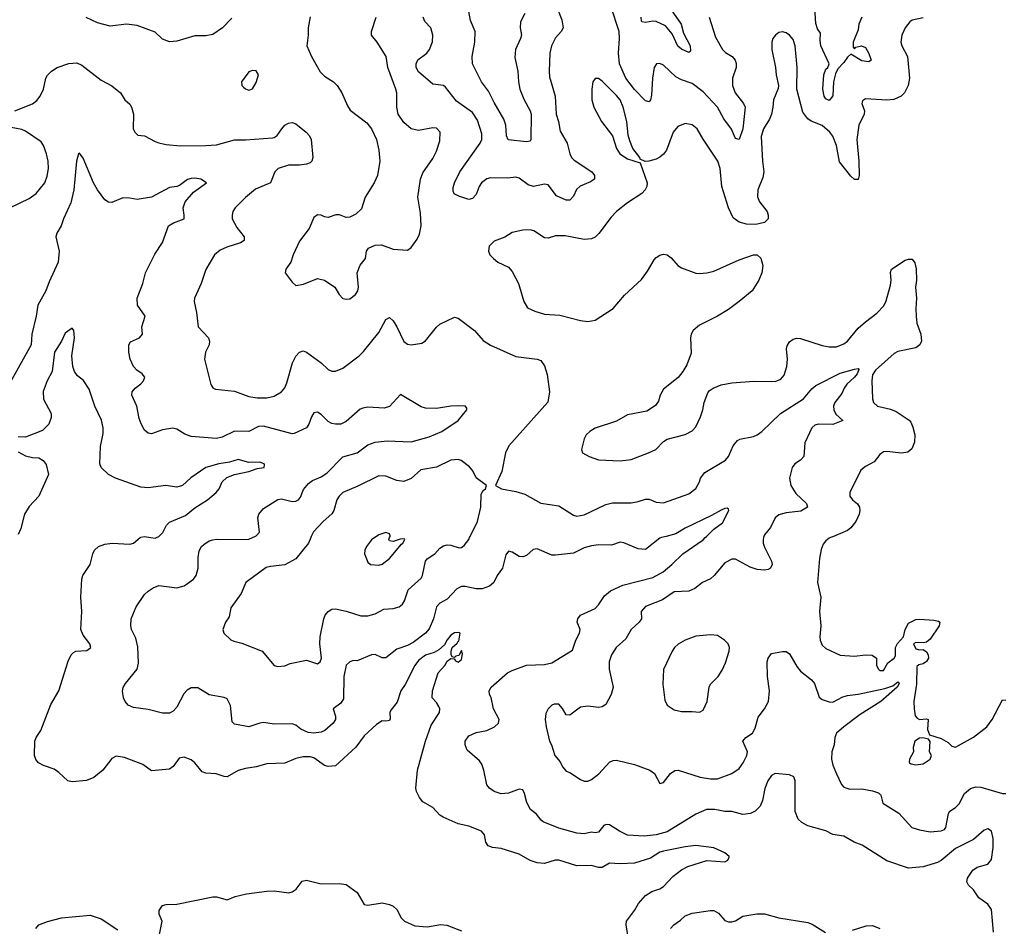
# Model space of a CAD drawing. Header units: inches. Extents: x 2001573 to 2220545, y 644482 to 846830.
# Tile 298 of 656: x 2032898 to 2038361, y 743322 to 748355. Entities that reach past the tile are written whole.
import ezdxf

# ---------------------------------------------------------------- set-up
doc = ezdxf.new("R2010")
doc.units = ezdxf.units.IN
doc.header["$MEASUREMENT"] = 0
doc.layers.add('C0734', color=7, linetype='Continuous')

msp = doc.modelspace()

# ---------------------------------------------------------------- linework, layer by layer
at = {"layer": 'C0734', "color": 5}
for points, elevation in [([(2035861.8, 748470), (2035905.9, 748354.2), (2035914, 748310), (2035902.4, 748290), (2035870, 748254), (2035848, 748210), (2035840.2, 748170), (2035835, 748070), (2035837.8, 748037.8), (2035869.4, 747930), (2035874.3, 747830), (2035887.6, 747790), (2035897.2, 747737.2), (2035934.7, 747670), (2035950.2, 747610), (2035960.2, 747590), (2035975.3, 747575.3), (2036072.9, 747510), (2036087.6, 747490), (2036087, 747470), (2036064.8, 747455.2), (2036008.2, 747431.8), (2035988.2, 747411.8), (2035970, 747376.3), (2035950, 747353.5), (2035930, 747353.8), (2035877.3, 747377.3), (2035830, 747438.2), (2035810, 747442.5), (2035748.3, 747428.3), (2035718.7, 747438.7), (2035670, 747476.2), (2035650, 747481.6), (2035603.7, 747476.3), (2035510, 747477), (2035490, 747471.3), (2035461.1, 747450), (2035447.8, 747430), (2035430, 747384.2), (2035410, 747361.7), (2035390, 747357.2), (2035334.8, 747374.8), (2035309, 747389), (2035302.7, 747402.7), (2035303, 747423), (2035310.6, 747450), (2035340.5, 747510), (2035452.4, 747670), (2035461.2, 747690), (2035461.8, 747721.8), (2035437.9, 747797.9), (2035410, 747840.4), (2035322.2, 747902.2), (2035261.3, 747981.3), (2035249.7, 747989.7), (2035190, 747997.6), (2035110, 748065.3), (2035097.7, 748090), (2035098.2, 748110), (2035107.3, 748132.7), (2035156.9, 748170), (2035171.3, 748190), (2035188.5, 748231.5), (2035191.1, 748270), (2035179.7, 748310), (2035145.9, 748345.9), (2035136.8, 748370)], 360), ([(2035701.1, 748390), (2035676.8, 748343.2), (2035674.6, 748310), (2035681.6, 748270), (2035677.2, 748250), (2035648.5, 748190), (2035644.5, 748144.5), (2035661.7, 748070), (2035665, 748010), (2035673.1, 747970), (2035694.6, 747914.6), (2035731.1, 747850), (2035736.3, 747830), (2035733.4, 747690), (2035730, 747681.2), (2035710, 747678), (2035608.3, 747688.3), (2035598.7, 747710), (2035596, 747770), (2035583.4, 747803.4), (2035530, 747894.7), (2035498.9, 747958.8), (2035459.4, 748010), (2035410, 748109.6), (2035409, 748151), (2035423.2, 748230), (2035425.2, 748290), (2035399.9, 748350), (2035380.6, 748450)], 340), ([(2036723.6, 748370), (2036757.7, 748257.7), (2036796.9, 748190), (2036813.4, 748173.4), (2036851.5, 748150), (2036867.2, 748130), (2036872.7, 748112.7), (2036872.3, 748090), (2036852.1, 748030), (2036853.3, 747990), (2036868.4, 747950), (2036914.4, 747890), (2036923.2, 747870), (2036909.4, 747750), (2036890, 747689.5), (2036870, 747696.2), (2036846.7, 747746.7), (2036805.7, 747805.7), (2036769.1, 747870), (2036690, 747954.9), (2036630, 748001.2), (2036570, 748021.3), (2036538.9, 748038.9), (2036470, 748103.5), (2036450, 748112.6), (2036430.3, 748109.7), (2036417.4, 748090), (2036408.9, 748031.1), (2036403.8, 747936.2), (2036397.4, 747910), (2036390, 747898.4), (2036370, 747904), (2036310, 747966.8), (2036260.8, 748030), (2036226, 748110), (2036221.2, 748170), (2036226.8, 748250), (2036223.4, 748290), (2036177.6, 748430)], 360), ([(2036513.1, 748410), (2036568.6, 748330), (2036581, 748281), (2036618.6, 748210), (2036619.2, 748180.8), (2036610, 748172.3), (2036570, 748192.1), (2036550, 748208.9), (2036517.3, 748277.3), (2036481.6, 748321.6), (2036430, 748345.2), (2036410, 748347.7), (2036370, 748338.9), (2036350, 748342.9), (2036347.5, 748347.5), (2036346.8, 748370)], 340), ([(2037570.3, 748370), (2037554, 748330), (2037550, 748298), (2037522, 748230), (2037522, 748202), (2037530, 748194), (2037536.4, 748203.6), (2037569.3, 748210.7), (2037590, 748200.4), (2037610, 748167.3), (2037621.3, 748130), (2037610, 748120.5), (2037570, 748126.2), (2037510, 748164), (2037490, 748146.6), (2037470, 748117), (2037437.3, 748082.7), (2037424.7, 748055.3), (2037414, 748010), (2037410, 747933.2), (2037390, 747906.6), (2037370, 747915.1), (2037361.3, 747930), (2037354.3, 747970), (2037360.5, 748050), (2037370, 748081), (2037382, 748090), (2037389, 748110), (2037343.7, 748210), (2037338.6, 748241.4), (2037340.2, 748280.2), (2037324.9, 748304.9), (2037314.9, 748334.9), (2037307, 748450)], 360), ([(2034075.5, 748364.5), (2034023.6, 748310), (2033970, 748273.5), (2033930, 748266.4), (2033870, 748266), (2033770, 748235.3), (2033730, 748233.1), (2033690, 748247.7), (2033650, 748286.8), (2033550, 748322.2), (2033490, 748329.7), (2033399.7, 748319.7), (2033330, 748336.9), (2033267.4, 748367.4)], 360), ([(2034509.1, 748370.9), (2034498.4, 748310), (2034499.3, 748270), (2034490.8, 748210), (2034517.6, 748150), (2034564.9, 748065), (2034590, 748041.3), (2034639.3, 748010), (2034659.5, 747990), (2034685.3, 747950), (2034716.3, 747876.3), (2034732.4, 747852.4), (2034823.4, 747783.4), (2034850.2, 747750.2), (2034877, 747690), (2034890.4, 747630), (2034897.1, 747570), (2034883.8, 747490), (2034864.9, 747450), (2034815.3, 747370), (2034794.4, 747305.6), (2034763.8, 747276.2), (2034730, 747259.3), (2034710, 747258), (2034672, 747272), (2034652.2, 747272.2), (2034610, 747257.7), (2034590, 747260.5), (2034570, 747270.9), (2034550, 747271.9), (2034530, 747258), (2034503.4, 747196.6), (2034450, 747125.2), (2034414.6, 747050), (2034402.4, 747010), (2034374, 746970), (2034370.8, 746950), (2034410, 746897.3), (2034430, 746880.5), (2034472.2, 746887.8), (2034550, 746917.6), (2034590, 746908.5), (2034646, 746870), (2034670.5, 746830), (2034690, 746807.7), (2034710, 746803), (2034730, 746806.4), (2034760.7, 746830), (2034774.8, 746850), (2034777.3, 746870), (2034769.7, 746950.3), (2034787.1, 746992.9), (2034817.6, 747030), (2034822, 747070), (2034833.6, 747086.4), (2034870, 747103), (2034905.2, 747105.2), (2034970, 747080.5), (2035050, 747076), (2035070, 747091), (2035103.3, 747136.7), (2035115.6, 747164.4), (2035126, 747210), (2035121.7, 747281.7), (2035106.6, 747370), (2035121.6, 747470), (2035134.3, 747505.7), (2035190, 747584), (2035210, 747626), (2035230, 747682), (2035231.5, 747730), (2035210, 747753), (2035190, 747754.3), (2035110, 747740.5), (2035070, 747749.6), (2035030, 747783.6), (2034998, 747830), (2034989.7, 747870), (2034989.7, 747950), (2034985.7, 747970), (2034941, 748090), (2034931.5, 748150), (2034882, 748230), (2034849.4, 748270), (2034849.6, 748290), (2034876.3, 748370)], 380), ([(2037910, 748365), (2037850, 748352.1), (2037836.4, 748343.6), (2037810.2, 748309.8), (2037791.6, 748270), (2037786, 748230), (2037791.7, 748210), (2037824.5, 748150), (2037834.2, 748030), (2037828.4, 747990), (2037807.2, 747950), (2037789.2, 747930), (2037748.6, 747911.4), (2037710, 747908.5), (2037590, 747916), (2037574.4, 747905.6), (2037570.7, 747890), (2037584.4, 747850), (2037583.2, 747830), (2037552.9, 747770), (2037543.5, 747690), (2037554.1, 747570), (2037555.6, 747490), (2037550, 747468.2), (2037530, 747468.7), (2037510, 747487), (2037447, 747567), (2037430, 747656.3), (2037410, 747708.5), (2037393.7, 747730), (2037350, 747768), (2037290, 747792.5), (2037270, 747805.3), (2037242.3, 747842.3), (2037209.6, 747970), (2037211.8, 748090), (2037201.4, 748210), (2037190, 748244.5), (2037170, 748269.6), (2037150, 748283), (2037130, 748287.8), (2037110, 748283.6), (2037090.6, 748270), (2037076.4, 748250), (2037070.4, 748230), (2037070.3, 748189.6), (2037091.7, 748090), (2037094.9, 748050), (2037108.5, 747990), (2037106.9, 747973.1), (2037079.5, 747910), (2037077.4, 747870), (2037069.2, 747830), (2037057.5, 747802.5), (2037024.2, 747750), (2037012.4, 747707.6), (2037019.5, 747570), (2037027, 747510), (2037020.8, 747479.2), (2036994, 747410), (2036991.5, 747371.5), (2037003.5, 747343.5), (2037044.4, 747290), (2037050.4, 747270), (2037050.6, 747250), (2037030.8, 747230), (2036981.8, 747218.2), (2036930, 747219.8), (2036890, 747231.1), (2036855.8, 747255.8), (2036830.8, 747310), (2036794.4, 747430), (2036784.8, 747530), (2036770.8, 747570), (2036690, 747691.6), (2036656.8, 747750), (2036630, 747772.4), (2036590, 747778.3), (2036550, 747761.6), (2036523.6, 747730), (2036486.3, 747630), (2036470, 747608), (2036450, 747592.8), (2036430, 747580.5), (2036389.3, 747569.3), (2036368.7, 747568.7), (2036341.2, 747581.2), (2036339, 747590), (2036299.7, 747639.7), (2036283.1, 747683.1), (2036274.2, 747714.2), (2036266.2, 747790), (2036246.1, 747870), (2036230, 747909.7), (2036210, 747935), (2036130, 748013.3), (2036110, 748029.4), (2036090.7, 748029.3), (2036078, 748010), (2036072.7, 747970), (2036072.2, 747910), (2036082.6, 747870), (2036126.3, 747790), (2036186.7, 747710), (2036210, 747641), (2036228.2, 747610), (2036270, 747583), (2036339.8, 747559.8), (2036378.9, 747450), (2036376.9, 747430), (2036367.4, 747410), (2036350, 747389.7), (2036270, 747338.2), (2036208.7, 747290), (2036180.4, 747259.6), (2036112, 747168), (2036091.4, 747148.6), (2036070, 747138.4), (2036030, 747135.5), (2035924.4, 747155.6), (2035870, 747154.7), (2035830, 747142.9), (2035810, 747143.6), (2035750, 747183), (2035730, 747188.2), (2035690, 747186.6), (2035630, 747174), (2035590, 747147.3), (2035530, 747125.2), (2035502.5, 747097.5), (2035498.8, 747070), (2035507.3, 747050), (2035526.8, 747030), (2035551, 747010), (2035610, 746980.5), (2035630, 746957.3), (2035664.9, 746890), (2035694.9, 746790), (2035716.4, 746756.4), (2035756.7, 746736.7), (2035810, 746720.4), (2035895.1, 746715.1), (2036010, 746684.9), (2036050, 746679.5), (2036090, 746687.2), (2036190, 746752.2), (2036253.8, 746826.2), (2036347.5, 746912.5), (2036381.6, 746958.3), (2036418.3, 747021.7), (2036430, 747036), (2036450, 747048.9), (2036470, 747053.1), (2036490.2, 747050.2), (2036512.5, 747032.5), (2036550, 746990.4), (2036570, 746978.4), (2036650, 746948.7), (2036670, 746946), (2036710, 746949.1), (2036750, 746958.5), (2036890, 747022.4), (2036970, 747050.6), (2036990, 747050.7), (2037010, 747031), (2037020.4, 746990), (2037015.3, 746950), (2036998.4, 746910), (2036961.6, 746850), (2036890.4, 746790), (2036830, 746747.2), (2036770.2, 746709.8), (2036670, 746658.9), (2036634.4, 746630), (2036623.1, 746610), (2036619.5, 746590), (2036623.4, 746503.4), (2036600.2, 746439.8), (2036578.2, 746401.8), (2036551.8, 746368.2), (2036470, 746304), (2036450.8, 746270), (2036442.5, 746237.5), (2036425.8, 746214.2), (2036377.3, 746182.7), (2036270, 746162), (2036210, 746126), (2036090, 746087.6), (2036060.7, 746070), (2036040.7, 746050), (2036030, 746028), (2036014.8, 745970), (2036021, 745950), (2036058, 745930), (2036110, 745912.4), (2036230, 745906.3), (2036290, 745913.8), (2036386, 745950), (2036426.6, 745970), (2036470, 746013), (2036490, 746026.4), (2036590, 746051.8), (2036630, 746072.2), (2036650, 746095.5), (2036674.8, 746150), (2036688.2, 746190), (2036695.1, 746230), (2036715.8, 746284.2), (2036724.2, 746295.8), (2036745.2, 746310), (2036790, 746327.4), (2036850, 746339.6), (2036971, 746349), (2037090, 746346.3), (2037120.9, 746359.1), (2037138.7, 746381.3), (2037153.8, 746430), (2037157.4, 746470), (2037152, 746528), (2037155.3, 746544.7), (2037170, 746567.6), (2037190, 746582.3), (2037210, 746586.9), (2037230, 746585.4), (2037350, 746545.7), (2037390, 746538.3), (2037430, 746539.1), (2037470, 746555.3), (2037490, 746570.3), (2037550, 746642.8), (2037590, 746678.5), (2037654.3, 746725.7), (2037693.2, 746766.8), (2037705.8, 746794.2), (2037730, 746880.7), (2037732.7, 746910), (2037728.9, 746951.1), (2037734.7, 746970), (2037810, 747019.5), (2037830, 747026.4), (2037850, 747025.5), (2037865.2, 747005.3), (2037872.3, 746972.3), (2037873.5, 746910), (2037868.9, 746870), (2037874.6, 746810), (2037869.3, 746750), (2037871, 746710), (2037875.9, 746670), (2037898.6, 746610), (2037900.7, 746570), (2037892.3, 746550), (2037870, 746533.3), (2037770, 746512.8), (2037750, 746502.2), (2037646.7, 746410), (2037630, 746384.5), (2037625.5, 746350), (2037630.2, 746250), (2037635.6, 746230), (2037656.5, 746210), (2037730, 746193.5), (2037760.1, 746180.1), (2037832.3, 746132.3), (2037841.8, 746121.8), (2037854.1, 746094.1), (2037863.8, 746050), (2037862.3, 746010), (2037847.1, 745972.9), (2037825.8, 745954.2), (2037790.4, 745949.6), (2037710, 745958), (2037690, 745955.6), (2037670, 745940.9), (2037638.7, 745901.3), (2037590, 745875.6), (2037565.2, 745854.7), (2037503.8, 745730), (2037503.8, 745710), (2037518.4, 745690), (2037547, 745667), (2037557.8, 745650), (2037559.8, 745630), (2037555, 745610), (2037537, 745570), (2037510, 745534.5), (2037490, 745518.7), (2037413.1, 745486.5), (2037397.5, 745480), (2037390, 745476.9), (2037370, 745461.6), (2037356.3, 745443.7), (2037345.2, 745414.7), (2037335.9, 745364.1), (2037325.3, 745230), (2037342.3, 745150), (2037336.3, 745070), (2037343.5, 744990), (2037338, 744930), (2037339.3, 744910), (2037350, 744883.1), (2037370, 744865.3), (2037450, 744826.9), (2037530, 744821.7), (2037590, 744830.2), (2037628.2, 744828.2), (2037651, 744810), (2037651, 744770), (2037662.8, 744750), (2037670, 744742.8), (2037690, 744741.6), (2037714.5, 744785.5), (2037749.3, 744810), (2037756.9, 744823.1), (2037757.7, 744870), (2037768.3, 744891.7), (2037800.7, 744930), (2037810, 744970.7), (2037830, 745004.9), (2037870, 745024.6), (2037893, 745027), (2037970, 745022.2), (2037996, 745016), (2038003.7, 745010), (2037998.6, 744990), (2037950, 744916.5), (2037930, 744899.7), (2037910, 744895.1), (2037870, 744897.2), (2037858, 744890), (2037870, 744862.8), (2037890, 744857.3), (2037910, 744859.1), (2037930, 744846.4), (2037939.1, 744830), (2037940.9, 744810), (2037930, 744791.8), (2037910, 744779.6), (2037886.4, 744773.6), (2037875.9, 744764.1), (2037873.2, 744666.8), (2037858.5, 744570), (2037860.3, 744530), (2037866.7, 744490), (2037877.6, 744477.6), (2037890, 744470.5), (2037930, 744474), (2037938, 744470), (2037935.5, 744415.5), (2037945.4, 744385.4), (2038010, 744364.7), (2038050, 744342), (2038070, 744323), (2038090, 744316.4), (2038190, 744371.4), (2038263.1, 744430), (2038294.4, 744470), (2038350, 744579.1), (2038370, 744578)], 380), ([(2032870.7, 747849.3), (2032970, 747888.4), (2032993.5, 747906.5), (2033010.8, 747930), (2033029.8, 747970), (2033043.5, 748030), (2033052.2, 748047.8), (2033074, 748070), (2033106.6, 748090), (2033170, 748112.9), (2033215.3, 748115.3), (2033242.2, 748102.2), (2033350, 748020.4), (2033410, 747988.2), (2033458, 747950), (2033481.6, 747910), (2033510, 747885.5), (2033518.3, 747870), (2033528.8, 747830), (2033527, 747750), (2033536.3, 747730), (2033554.2, 747714.2), (2033591, 747710), (2033650, 747678.4), (2033670, 747672.2), (2033710, 747663.1), (2033790, 747655.3), (2033930, 747657.6), (2033990, 747660.8), (2034090, 747687.7), (2034150, 747687.9), (2034300, 747700), (2034310, 747701.3), (2034326.9, 747713.1), (2034352.6, 747750), (2034370, 747768.8), (2034390, 747781.3), (2034410, 747783.7), (2034430, 747777), (2034487, 747730), (2034505.3, 747710), (2034514.9, 747690), (2034524.4, 747590), (2034518.9, 747570), (2034510, 747561.1), (2034490, 747553.5), (2034450, 747546.8), (2034390, 747546.8), (2034332.7, 747530), (2034313.4, 747510), (2034290.2, 747449.8), (2034205.9, 747414.1), (2034150, 747368.3), (2034094.3, 747310), (2034080.9, 747290), (2034076, 747270), (2034077.4, 747250), (2034102, 747202), (2034143.7, 747150), (2034143.1, 747130), (2034123.7, 747116.3), (2034047.4, 747092.6), (2034010, 747076), (2033978.4, 747050), (2033931.4, 746968.6), (2033905.2, 746890), (2033868.8, 746810), (2033866.3, 746790), (2033879.7, 746730), (2033888.8, 746650), (2033944.9, 746590), (2033951.8, 746570), (2033948.9, 746550), (2033928.9, 746510), (2033923.1, 746470), (2033958.4, 746330), (2033970, 746310.7), (2033984.2, 746304.2), (2034090, 746293.6), (2034170, 746264.2), (2034215.5, 746255.5), (2034270, 746255.9), (2034310, 746265), (2034350, 746288.9), (2034368.2, 746311.8), (2034380.7, 746339.3), (2034410.8, 746450), (2034430, 746486.7), (2034450.9, 746509.1), (2034470, 746516.5), (2034490, 746508.8), (2034570, 746450.3), (2034610, 746413.4), (2034630, 746404), (2034650, 746403.6), (2034690, 746420.3), (2034781.6, 746490), (2034806.3, 746513.7), (2034890, 746618.7), (2034930, 746690.4), (2034950, 746701.3), (2034970, 746683.1), (2034991.4, 746650), (2035028.5, 746568.5), (2035050, 746553.7), (2035070, 746550.3), (2035130, 746558.7), (2035150, 746572.2), (2035210, 746648.5), (2035230, 746664.9), (2035310, 746703.8), (2035330, 746698.4), (2035421.6, 746630), (2035470, 746573.7), (2035510, 746547.6), (2035650, 746485.8), (2035770, 746471.3), (2035790, 746463.2), (2035810, 746433.1), (2035825.5, 746385.5), (2035837.7, 746290), (2035828.9, 746231.1), (2035611.3, 745988.7), (2035593.1, 745950), (2035573.8, 745846.2), (2035538, 745770), (2035572, 745750), (2035650, 745736.5), (2035701.2, 745721.2), (2035790, 745671.8), (2035890, 745656.5), (2035970, 745604.4), (2035990, 745599.5), (2036030, 745606), (2036150, 745663.6), (2036187.2, 745672.8), (2036290, 745672.9), (2036330, 745680.3), (2036370, 745694.3), (2036390, 745692.9), (2036430, 745677.3), (2036470, 745673.4), (2036610, 745723.2), (2036650, 745752.7), (2036669.7, 745790), (2036675.1, 745810), (2036698.9, 745841.1), (2036814.3, 745910), (2036830, 745930.4), (2036856.4, 745990), (2036881.4, 746018.6), (2036894.2, 746025.8), (2036970, 746041.5), (2036990, 746050.3), (2037016.3, 746070), (2037119.1, 746170), (2037247.1, 746250), (2037293.2, 746306.8), (2037315.9, 746324.1), (2037450, 746393.4), (2037530, 746415.8), (2037550, 746418), (2037553.1, 746413.1), (2037544.6, 746390), (2037528.9, 746370), (2037487.7, 746332.3), (2037471.5, 746310), (2037459.2, 746280.8), (2037420.6, 746230), (2037413.7, 746210), (2037415, 746190), (2037426.1, 746166.1), (2037464.9, 746130), (2037410, 746108.2), (2037327.3, 746110), (2037310, 746104.5), (2037292.7, 746090), (2037254.3, 746005.7), (2037248, 745930), (2037230.3, 745910), (2037198.9, 745890), (2037184, 745870), (2037169, 745810), (2037176, 745770), (2037204.4, 745724.4), (2037262.6, 745670), (2037268.2, 745650), (2037232.2, 745627.8), (2037150, 745618.5), (2037110, 745606.9), (2037090.3, 745590), (2037064.2, 745535.8), (2037030, 745495.1), (2037027.4, 745486.5), (2037025.3, 745480), (2037022.3, 745470), (2037023.2, 745450), (2037030, 745427.7), (2037068.7, 745350), (2037073.4, 745330), (2037063, 745310), (2037050, 745302.6), (2037030, 745299.2), (2036990, 745303.1), (2036950, 745316.8), (2036870, 745360.3), (2036850, 745360.3), (2036810, 745339.2), (2036751.3, 745270), (2036730, 745251.9), (2036686, 745230), (2036643.2, 745196.8), (2036610, 745183.5), (2036530, 745178.9), (2036464.7, 745135.3), (2036370, 745097.4), (2036346.7, 745070), (2036348.7, 745030), (2036335.8, 745010), (2036290, 744970.9), (2036261.3, 744918.7), (2036207.4, 744870), (2036181.5, 744830), (2036169.2, 744790), (2036168.3, 744750), (2036191, 744650), (2036180.6, 744610), (2036150, 744553), (2036130, 744540.4), (2036110, 744537.6), (2036050, 744544.2), (2036010, 744538.2), (2035950, 744495.1), (2035930, 744497), (2035910, 744532), (2035890, 744555.1), (2035864, 744556), (2035850, 744549.6), (2035830.3, 744529.7), (2035817.2, 744502.8), (2035813.8, 744470), (2035818.5, 744430), (2035837.1, 744350), (2035849.1, 744329.1), (2035867.7, 744270), (2035896.2, 744236.2), (2035910, 744207.7), (2035930, 744184), (2035950, 744176.3), (2036010, 744136.5), (2036030, 744128.4), (2036050, 744128.3), (2036070, 744136.9), (2036111.6, 744168.3), (2036170, 744232.9), (2036190, 744242), (2036210, 744244), (2036310, 744220.2), (2036393.4, 744190), (2036419.3, 744170), (2036450, 744116), (2036470, 744120.7), (2036509.7, 744170.3), (2036533.1, 744186.9), (2036551.6, 744188.4), (2036673.4, 744150), (2036730, 744140.2), (2036770, 744141.8), (2036850, 744171.1), (2036890, 744198.9), (2036912.5, 744230), (2036931.6, 744270), (2036935.3, 744290), (2036911.1, 744350), (2036926, 744370), (2036964.7, 744395.3), (2036978, 744422), (2036995.8, 744484.2), (2037031.1, 744530), (2037052, 744570), (2037058.7, 744630), (2037047, 744710), (2037045.7, 744790), (2037050, 744810.8), (2037070, 744837.6), (2037130, 744848.7), (2037150, 744847), (2037170, 744835.3), (2037210, 744764.9), (2037230, 744738.5), (2037291.7, 744690), (2037307.4, 744670), (2037334.1, 744594.1), (2037350, 744582), (2037388.5, 744568.5), (2037410, 744566.5), (2037464.3, 744595.7), (2037490, 744604.1), (2037550, 744611.2), (2037698.2, 744641.8), (2037741.8, 744658.2), (2037770, 744679.3), (2037775.2, 744675.3), (2037777, 744670), (2037766.4, 744650), (2037676.3, 744570), (2037561.7, 744498.3), (2037470.1, 744430), (2037430, 744394.1), (2037420.1, 744370), (2037417.1, 744330), (2037404.6, 744290), (2037402.7, 744250), (2037410, 744217.3), (2037429.4, 744169.4), (2037456.9, 744110), (2037470, 744094.9), (2037503.5, 744083.5), (2037570, 744085.5), (2037630, 744074.2), (2037663, 744063), (2037676, 744050), (2037686.8, 744006.8), (2037776.4, 743950), (2037848, 743870), (2037890, 743857), (2037950, 743847.4), (2038010, 743852), (2038030, 743860.3), (2038037.3, 743870), (2038051.1, 743948.9), (2038058.9, 743961.1), (2038090, 743981.6), (2038110, 744001.6), (2038140.5, 744059.5), (2038172.6, 744087.4), (2038203.6, 744096.4), (2038230, 744095.2), (2038350, 744059.5), (2038370, 744060.5)], 360), ([(2032847.8, 747312.2), (2032950, 747362.6), (2032990, 747390.4), (2033036.8, 747450), (2033050, 747486.8), (2033057.1, 747530), (2033055.3, 747570), (2033047.3, 747610), (2033030, 747656), (2033017.2, 747677.2), (2032930, 747737.2), (2032910, 747746), (2032850, 747756.3)], 360), ([(2038300.1, 743290), (2038290, 743416.4), (2038270, 743445), (2038220.3, 743480.3), (2038190, 743524.2), (2038163, 743550), (2038152.7, 743570), (2038157.1, 743590), (2038185.5, 743634.5), (2038210, 743649.8), (2038270, 743666.4), (2038290, 743692.3), (2038299.7, 743760.3), (2038299.2, 743810), (2038290, 743850.3), (2038270, 743863.1), (2038250, 743856), (2038190, 743804.4), (2038090, 743753.5), (2038011.5, 743688.5), (2037990, 743677), (2037910, 743652.1), (2037830, 743645.9), (2037710, 743686.5), (2037572.2, 743772.2), (2037527.3, 743790), (2037470, 743822.4), (2037410, 743832.4), (2037370, 743853), (2037270, 743880.7), (2037237.8, 743897.8), (2037217.6, 743917.6), (2037200.5, 743960.5), (2037200.9, 744130), (2037192.4, 744152.4), (2037170, 744163.7), (2037090, 744170.2), (2037070, 744158.7), (2037049.7, 744130), (2037032.9, 744087.1), (2037019.8, 744020.2), (2037007.1, 743990), (2036978.9, 743961.1), (2036952.2, 743947.8), (2036910, 743942.3), (2036850, 743959.3), (2036810, 743959.5), (2036754, 743970), (2036708, 743970), (2036650, 743944.6), (2036490, 743846.4), (2036430, 743830.1), (2036363.1, 743823.1), (2036270, 743827.8), (2036225.3, 743850), (2036170, 743885.8), (2036152.5, 743887.5), (2036138.9, 743881.1), (2036110, 743845.3), (2036090, 743841.1), (2036070, 743844.4), (2036030, 743835.3), (2035990, 743840.3), (2035890, 743866.7), (2035803.2, 743903.2), (2035791.5, 743911.6), (2035765.3, 743945.3), (2035732, 743970), (2035711.4, 744010), (2035699.4, 744059.4), (2035690, 744079.1), (2035670, 744083.7), (2035610, 744060.7), (2035570, 744056.9), (2035530.2, 744070.2), (2035503.8, 744090), (2035490, 744107.7), (2035473.7, 744190), (2035462.5, 744222.5), (2035450, 744240.5), (2035380.2, 744300.2), (2035368.9, 744330), (2035370.3, 744350), (2035390, 744380.5), (2035430, 744398.3), (2035490, 744408.9), (2035531.8, 744430), (2035555.5, 744450), (2035558, 744470), (2035527.7, 744530), (2035513.4, 744593.4), (2035504.9, 744610), (2035502.4, 744630), (2035513.4, 744650), (2035605.4, 744730), (2035630, 744742.1), (2035710, 744772.9), (2035810, 744776.2), (2035850, 744784.1), (2035964.9, 744855.1), (2035983.1, 744910), (2036004.6, 744950), (2036008.5, 744970), (2035991.8, 745010), (2035994.9, 745030), (2036010, 745049.6), (2036090, 745086), (2036110, 745107.3), (2036142.4, 745157.6), (2036175.3, 745184.7), (2036243.6, 745216.4), (2036410, 745258.1), (2036468.3, 745290), (2036516.9, 745330), (2036576.5, 745390), (2036690, 745467.9), (2036702.1, 745480), (2036708.7, 745486.5), (2036750, 745527.8), (2036798, 745562), (2036831.8, 745630), (2036830, 745638), (2036822.8, 745642.8), (2036810, 745642.6), (2036790, 745633), (2036737.2, 745602.9), (2036590, 745531.7), (2036539, 745501), (2036484, 745486.5), (2036459.2, 745480), (2036450, 745477.6), (2036370, 745414.4), (2036330, 745417.8), (2036250, 745451.3), (2036230, 745454), (2036181.8, 745438.2), (2036110, 745440.2), (2036070, 745435.1), (2036030, 745423.3), (2035970, 745393.7), (2035870, 745381.8), (2035850, 745381.8), (2035770, 745417.6), (2035746.3, 745413.7), (2035710, 745381.7), (2035690, 745374.3), (2035670, 745375.3), (2035630, 745399.1), (2035610, 745404.9), (2035595.6, 745384.4), (2035576.5, 745310), (2035546.9, 745270), (2035529.6, 745230), (2035504.5, 745210), (2035463.6, 745196.4), (2035430, 745196), (2035370, 745209.3), (2035350, 745209.2), (2035323.4, 745196.6), (2035270, 745138.7), (2035230, 745116.1), (2035210, 745096.5), (2035193.6, 745030), (2035170, 744972.8), (2035150, 744950.2), (2035081.4, 744898.6), (2035050, 744881.8), (2034990, 744860.7), (2034930, 744812.2), (2034910, 744812.4), (2034870, 744831.7), (2034850, 744828.9), (2034770, 744796), (2034750, 744797.3), (2034730, 744790.5), (2034710, 744772.7), (2034697, 744710), (2034694.8, 744585.2), (2034679.5, 744560.5), (2034636.9, 744530), (2034649.8, 744489.8), (2034649.8, 744470), (2034638, 744450), (2034591.2, 744410), (2034570, 744400.2), (2034530, 744394.3), (2034499, 744399), (2034457, 744417), (2034430, 744438.4), (2034410, 744446.4), (2034310, 744444.9), (2034250, 744453.1), (2034230, 744450.3), (2034170, 744428.9), (2034090, 744443.7), (2034077.4, 744457.4), (2034068.4, 744548.4), (2034050, 744584.4), (2034032.8, 744592.8), (2033950, 744606.9), (2033886.7, 744646.7), (2033850, 744645.5), (2033827.2, 744632.8), (2033808, 744612), (2033770, 744539.5), (2033750, 744516.4), (2033730, 744506), (2033690, 744506.4), (2033610, 744526), (2033530, 744537.1), (2033500.7, 744550), (2033483, 744570), (2033474.9, 744590), (2033468.4, 744628.4), (2033472.3, 744647.7), (2033484.9, 744670), (2033550, 744749.3), (2033556.5, 744783.5), (2033553, 744873), (2033542.8, 744922.8), (2033518.4, 744970), (2033514.4, 744990), (2033517.1, 745030), (2033543.8, 745096.2), (2033590, 745163.7), (2033610, 745182.9), (2033638.3, 745201.7), (2033670, 745214), (2033770, 745200.7), (2033810, 745212), (2033830, 745224.5), (2033863, 745250), (2033877.6, 745270), (2033888.5, 745310), (2033888.9, 745368.9), (2033894.1, 745405.9), (2033906.7, 745430), (2033918.9, 745441.1), (2033950, 745461.3), (2033970, 745468), (2033990, 745471.3), (2034150, 745468.9), (2034170, 745470.8), (2034189.4, 745480), (2034203.2, 745486.5), (2034210.2, 745489.8), (2034228.8, 745511.2), (2034219.7, 745590), (2034224.7, 745610), (2034250, 745641), (2034330, 745690.9), (2034350, 745694.6), (2034410, 745681.4), (2034430, 745682.6), (2034444.2, 745690), (2034455.2, 745704.8), (2034473.4, 745746.6), (2034500.3, 745779.7), (2034523.1, 745796.9), (2034570, 745818.4), (2034601.6, 745838.4), (2034690, 745927.9), (2034770, 745949.9), (2034830, 745995.8), (2034870, 746010.4), (2034936.6, 746016.6), (2035070, 746011.8), (2035170, 746039.1), (2035241.1, 746070), (2035330.2, 746129.8), (2035379.1, 746190), (2035378.5, 746198.5), (2035372, 746210), (2035332.5, 746212.5), (2035290, 746210.2), (2035210, 746196.5), (2035150, 746199), (2035126.1, 746206.1), (2035010, 746274), (2034950, 746208.4), (2034920.9, 746199.1), (2034830, 746204.2), (2034801.1, 746198.9), (2034787.6, 746192.4), (2034710, 746123.9), (2034679, 746110), (2034650, 746109.2), (2034630, 746114.3), (2034610, 746124.6), (2034570, 746163.1), (2034550, 746175.6), (2034530, 746172), (2034516.4, 746150), (2034503.1, 746110), (2034490, 746090.3), (2034421.8, 746058.2), (2034410, 746056.5), (2034250, 746099.3), (2034223.5, 746096.5), (2034170, 746069.2), (2034089, 746071), (2034021.7, 746038.3), (2033990, 746030.2), (2033850, 746040.9), (2033814.7, 746054.7), (2033770, 746081.3), (2033747, 746087), (2033690, 746078), (2033630, 746055.5), (2033610, 746059.1), (2033590, 746077.3), (2033571.8, 746111.8), (2033561.4, 746141.4), (2033548.8, 746210), (2033520.3, 746270), (2033522.4, 746290), (2033538.4, 746310), (2033570, 746333), (2033584.6, 746350), (2033591.8, 746370), (2033577.1, 746390), (2033548.5, 746410), (2033530.4, 746430), (2033510.4, 746470), (2033504.2, 746510), (2033503.8, 746550), (2033513.5, 746566.5), (2033563, 746590), (2033578.7, 746610), (2033575.6, 746650), (2033594.4, 746710), (2033552, 746770), (2033550.3, 746810), (2033581.1, 746890), (2033597, 746950), (2033647.1, 747052.9), (2033690, 747118), (2033724.2, 747210), (2033751.9, 747228.1), (2033810.2, 747249.8), (2033811.4, 747270), (2033804.2, 747310), (2033816.5, 747343.5), (2033862.1, 747397.9), (2033934, 747450), (2033902.8, 747470), (2033870, 747475.6), (2033850, 747473.8), (2033830, 747468), (2033784.7, 747435.3), (2033770, 747428.8), (2033730, 747422.8), (2033630, 747369.1), (2033550, 747357), (2033510, 747364.9), (2033470, 747366.4), (2033410, 747340.5), (2033390, 747342), (2033370, 747355.5), (2033330, 747410.4), (2033307.1, 747450), (2033250, 747586.8), (2033230, 747613.7), (2033224.5, 747610), (2033213.6, 747570), (2033198.5, 747410), (2033182.2, 747337.8), (2033141.1, 747250), (2033128.5, 747211.5), (2033104.2, 747170), (2033098.9, 747150), (2033117.7, 747070), (2033111.2, 747010), (2033060.7, 746899.3), (2033043.5, 746850), (2032998.7, 746770), (2032989, 746710), (2032964.6, 746610), (2032961.4, 746550), (2032836.2, 746323.8)], 340), ([(2036275.5, 743250), (2036262, 743330), (2036264, 743350), (2036310, 743409.2), (2036331.9, 743448.1), (2036370, 743494), (2036405.3, 743514.7), (2036450, 743529.6), (2036470, 743542.9), (2036520.9, 743599.1), (2036570, 743635.1), (2036605.3, 743654.7), (2036710, 743687), (2036810, 743680.7), (2036826.8, 743690), (2036834, 743706), (2036834.8, 743710), (2036810.7, 743730), (2036750, 743758.7), (2036650, 743771.3), (2036590, 743764.4), (2036470, 743740.2), (2036450, 743733.4), (2036398.8, 743701.2), (2036310, 743672.9), (2036230, 743669.5), (2036170, 743672.7), (2036130, 743648.6), (2036110, 743648), (2036070, 743660.3), (2035990, 743657.9), (2035890, 743689.5), (2035869.9, 743690.1), (2035810, 743670.2), (2035770, 743674.4), (2035730, 743687.2), (2035670, 743722.3), (2035570, 743753.4), (2035520.7, 743760.7), (2035496.4, 743770), (2035483.9, 743790), (2035477.7, 743830), (2035460.5, 743850), (2035390, 743879), (2035330, 743890.4), (2035247.5, 743927.5), (2035230, 743938.4), (2035190, 743982.4), (2035133.9, 744013.9), (2035116.5, 744036.5), (2035100.2, 744070), (2035096.1, 744090), (2035105.1, 744190), (2035148.9, 744350), (2035181.3, 744438.7), (2035228.1, 744510), (2035229, 744530), (2035222.9, 744542.9), (2035210, 744565.5), (2035187.3, 744590), (2035188.8, 744628.8), (2035220.2, 744730), (2035256.4, 744770), (2035270, 744794), (2035290, 744808.7), (2035308, 744808), (2035316.4, 744796.4), (2035330, 744789.3), (2035350, 744804), (2035354.8, 744834.8), (2035350, 744854), (2035334.6, 744825.4), (2035318, 744822), (2035310, 744814), (2035298, 744818), (2035292, 744832), (2035291.3, 744850), (2035298, 744870), (2035326, 744894), (2035330, 744906), (2035334, 744906), (2035342, 744950), (2035334, 744954), (2035310, 744952.4), (2035290, 744938), (2035270, 744913), (2035255.2, 744884.8), (2035223.3, 744856.7), (2035197.7, 744842.3), (2035150, 744828.1), (2035110, 744797.6), (2035089.8, 744770), (2035036.1, 744663.9), (2035012.1, 744630), (2034992.6, 744567.4), (2034958, 744522), (2034952.3, 744510), (2034953.4, 744473.4), (2034950, 744465.5), (2034930, 744460.5), (2034910, 744462.4), (2034877.6, 744442.4), (2034810, 744379.3), (2034762.5, 744317.5), (2034650, 744212.8), (2034610, 744209.2), (2034590, 744215.9), (2034530, 744256.8), (2034510, 744263), (2034470, 744262.7), (2034430, 744253.4), (2034370, 744227.2), (2034270, 744223.8), (2034210, 744207), (2034150, 744199), (2034110, 744186.4), (2034050, 744153), (2034033.2, 744153.2), (2033988.7, 744168.7), (2033930, 744172.3), (2033910, 744179.6), (2033870.6, 744230.6), (2033850, 744245.9), (2033810, 744261.3), (2033783.6, 744256.4), (2033750, 744210.4), (2033730, 744194.9), (2033630, 744185.2), (2033581, 744221), (2033478.7, 744258.7), (2033433.7, 744266.3), (2033410, 744254.4), (2033358.9, 744190), (2033310, 744149.2), (2033269, 744131), (2033190, 744124.1), (2033165.7, 744130), (2033116.1, 744176.1), (2033090, 744194.4), (2033030, 744215.3), (2033002.4, 744230), (2032987.6, 744247.6), (2032979.6, 744270), (2032982.6, 744350), (2032990, 744371.1), (2033015.8, 744410), (2033070, 744554), (2033115.2, 744630), (2033166.2, 744793.8), (2033184.2, 744830), (2033196.9, 744843.1), (2033210, 744850.6), (2033270, 744853.8), (2033292.7, 744870), (2033286.5, 744890), (2033250, 744938.3), (2033237.4, 744970), (2033243.2, 745070), (2033236.8, 745150), (2033243.6, 745250), (2033248.8, 745270), (2033288.3, 745330), (2033303.2, 745390), (2033312.9, 745410), (2033335.3, 745430), (2033370, 745444), (2033411.5, 745448.5), (2033510, 745442.8), (2033530.1, 745449.9), (2033566.3, 745480), (2033570, 745483.1), (2033590, 745485.6), (2033626.4, 745480), (2033650, 745476.4), (2033657.5, 745480), (2033670, 745486), (2033670.5, 745486.5), (2033691.6, 745508.4), (2033712.4, 745550), (2033730, 745565), (2033817.9, 745602.1), (2033870, 745645.8), (2033939.5, 745690), (2033988.4, 745730), (2034005.3, 745750), (2034021.3, 745790), (2034047.1, 745812.9), (2034090, 745829.7), (2034170, 745846.2), (2034215.8, 745864.2), (2034254, 745870), (2034256, 745884), (2034254.8, 745890), (2034230, 745898), (2034170, 745897.6), (2034110, 745912.9), (2034061.5, 745898.5), (2034002.7, 745890), (2033930, 745869.1), (2033847.6, 745812.4), (2033800.9, 745770), (2033770, 745759.3), (2033708.8, 745768.8), (2033610, 745756.9), (2033570, 745760.7), (2033429.3, 745809.3), (2033390.2, 745830.2), (2033350.4, 745870), (2033343.2, 745890), (2033345.8, 745985.8), (2033361.6, 746058.4), (2033361.4, 746090), (2033352.2, 746132.2), (2033315.8, 746210), (2033284.1, 746304.1), (2033251.4, 746351.4), (2033218.3, 746378.3), (2033202.9, 746402.9), (2033193.8, 746430), (2033187.6, 746490), (2033201.3, 746590), (2033198, 746630), (2033190, 746642), (2033150, 746614.8), (2033129.7, 746570), (2033092, 746510), (2033077.4, 746402.6), (2033049.8, 746350), (2033028.7, 746291.3), (2033029.4, 746249.4), (2033072.3, 746170), (2033072.5, 746147.5), (2033058.9, 746110), (2033025.1, 746074.9), (2032930, 746036.9), (2032890, 746039)], 320), ([(2032890, 745957.2), (2032930, 745934), (2032970, 745925.3), (2033003.6, 745923.6), (2033028.3, 745908.3), (2033045.3, 745885.3), (2033058.5, 745830), (2033004.2, 745710), (2032950, 745652.6), (2032924.5, 745610), (2032903.7, 745530), (2032890, 745497.6)], 320), ([(2033668.4, 743250), (2033688.2, 743350), (2033672.7, 743390), (2033672.1, 743410), (2033690, 743437.7), (2033710, 743442.8), (2033770, 743445.1), (2033970, 743486.2), (2033990, 743485.2), (2034050, 743469.8), (2034093, 743487), (2034156.5, 743503.5), (2034270, 743518.2), (2034310, 743519.7), (2034391.8, 743508.2), (2034410, 743513.3), (2034431.6, 743528.4), (2034466.2, 743573.8), (2034490, 743578.5), (2034570, 743558.9), (2034670, 743559.7), (2034710, 743553.6), (2034771.3, 743510), (2034810, 743443), (2034830, 743439.8), (2034910, 743452.2), (2034950, 743442.8), (2034970, 743434.1), (2034990, 743416.1), (2035014.2, 743370), (2035033, 743350), (2035090, 743324.1), (2035159.8, 743320.2), (2035232.8, 743332.8), (2035268.4, 743328.4), (2035350, 743297.1)], 320), ([(2032988.5, 743310), (2033004, 743330), (2033051.8, 743348.2), (2033130, 743369.7), (2033290, 743383.5), (2033350, 743364.2), (2033443.2, 743303.2)], 320), ([(2036509.2, 743310), (2036526.7, 743330), (2036564.4, 743355.6), (2036590, 743380.9), (2036630, 743395), (2036730, 743410.7), (2036750, 743409.8), (2036776.1, 743396.1), (2036810, 743355.4), (2036830, 743347.8), (2036850, 743346.8), (2036870, 743352.6), (2036910, 743378.7), (2036988.3, 743391.7), (2037030, 743392), (2037110, 743369.8), (2037270, 743343.5), (2037294.7, 743334.7), (2037368, 743287.9)], 340), ([(2037518.2, 743301.8), (2037594.3, 743325.7), (2037630, 743326.2), (2037669.5, 743310)], 340)]:
    msp.add_lwpolyline(points, dxfattribs=dict(at, elevation=elevation))
for points, elevation in [([(2034190, 748073.6), (2034170, 748066), (2034128, 748010), (2034131, 747990), (2034139.8, 747979.8), (2034150, 747971), (2034170, 747964), (2034190, 747970.8), (2034210, 748006), (2034222.9, 748050), (2034210, 748071.8)], 380), ([(2034516.1, 745486.5), (2034513.3, 745480), (2034500.2, 745450), (2034430, 745363.1), (2034370, 745328.8), (2034290, 745320.4), (2034266.4, 745313.6), (2034153, 745230), (2034126.7, 745170), (2034070.4, 745090), (2034059.6, 745040.4), (2034040.4, 745010), (2034025.5, 744970), (2034030.5, 744950.5), (2034070, 744913.4), (2034085.3, 744905.3), (2034130, 744893.4), (2034244, 744850), (2034310, 744770.7), (2034330, 744763.8), (2034370, 744768.7), (2034398.3, 744781.7), (2034490, 744799.5), (2034550, 744779.1), (2034565.2, 744790), (2034572.4, 744810), (2034562.4, 744890), (2034565, 744930), (2034585.4, 745030), (2034593.6, 745050), (2034610, 745070.5), (2034630, 745082.4), (2034650, 745084.9), (2034710, 745072), (2034790, 745045.3), (2034830, 745046.3), (2034870, 745056.5), (2034917.5, 745082.5), (2034970, 745087.5), (2035003.5, 745096.5), (2035021.2, 745110), (2035033.6, 745130), (2035053.1, 745190), (2035124.9, 745255.1), (2035132.7, 745270), (2035149.7, 745350), (2035158.2, 745361.8), (2035201.6, 745390), (2035230, 745421.1), (2035250, 745434), (2035270, 745439.3), (2035290, 745437.7), (2035336.3, 745423.7), (2035350, 745424.6), (2035364.5, 745435.5), (2035389.8, 745470.2), (2035394.4, 745480), (2035397.6, 745486.5), (2035437.3, 745570), (2035457.3, 745650), (2035458, 745722), (2035470, 745741), (2035482, 745750), (2035488.7, 745770), (2035431.3, 745811.3), (2035411.5, 745850), (2035393.6, 745873.6), (2035347.7, 745907.7), (2035330, 745913.1), (2035290, 745909.8), (2035210, 745871.5), (2035124.2, 745855.8), (2035070, 745808.4), (2035030, 745791.1), (2034990, 745796.4), (2034930, 745820.9), (2034890, 745822.7), (2034774.7, 745765.3), (2034690.5, 745730), (2034670.3, 745710), (2034658.3, 745690), (2034640.7, 745630), (2034630, 745613), (2034581.7, 745570), (2034527.5, 745512.5)], 360), ([(2034877, 745486.5), (2034867.7, 745480), (2034850, 745467.6), (2034822.4, 745430), (2034813, 745410), (2034810.8, 745390), (2034830, 745344.7), (2034844.7, 745330), (2034890, 745326.7), (2034910, 745332.6), (2034950, 745364.7), (2035015.7, 745444.3), (2035024.7, 745450), (2035034.3, 745470), (2035032.6, 745472.6), (2035009.1, 745470.9), (2034970, 745458.7), (2034950, 745462), (2034946.6, 745470), (2034950.3, 745480), (2034952.7, 745486.5), (2034954, 745490), (2034950, 745502), (2034930, 745509.3), (2034890, 745495.6)], 380), ([(2036730, 744939.7), (2036650, 744933.1), (2036590.7, 744910), (2036551.2, 744888.8), (2036530.2, 744869.8), (2036518.3, 744850), (2036470, 744748), (2036466, 744666), (2036477.1, 744577.1), (2036490.4, 744550.4), (2036530, 744524.9), (2036570, 744514.4), (2036630, 744515.3), (2036670, 744510.4), (2036690, 744522), (2036712, 744570), (2036723.5, 744650), (2036730, 744666), (2036773.3, 744710), (2036795.5, 744744.5), (2036814.7, 744785.3), (2036835.1, 744850), (2036836.2, 744870), (2036829.4, 744890), (2036809.3, 744910), (2036770, 744935.8)], 380), ([(2037909.5, 744369.5), (2037890, 744367.6), (2037864.2, 744350), (2037854.4, 744314.4), (2037857.1, 744290), (2037834.9, 744250), (2037833.7, 744233.7), (2037834, 744230), (2037844.8, 744224.8), (2037870, 744219.6), (2037910, 744224.7), (2037949.3, 744250), (2037957.2, 744270), (2037945.2, 744290), (2037949.1, 744349.1), (2037940.4, 744360.4)], 380)]:
    msp.add_lwpolyline(points, close=True, dxfattribs=dict(at, elevation=elevation))

doc.saveas('drawing.dxf')
